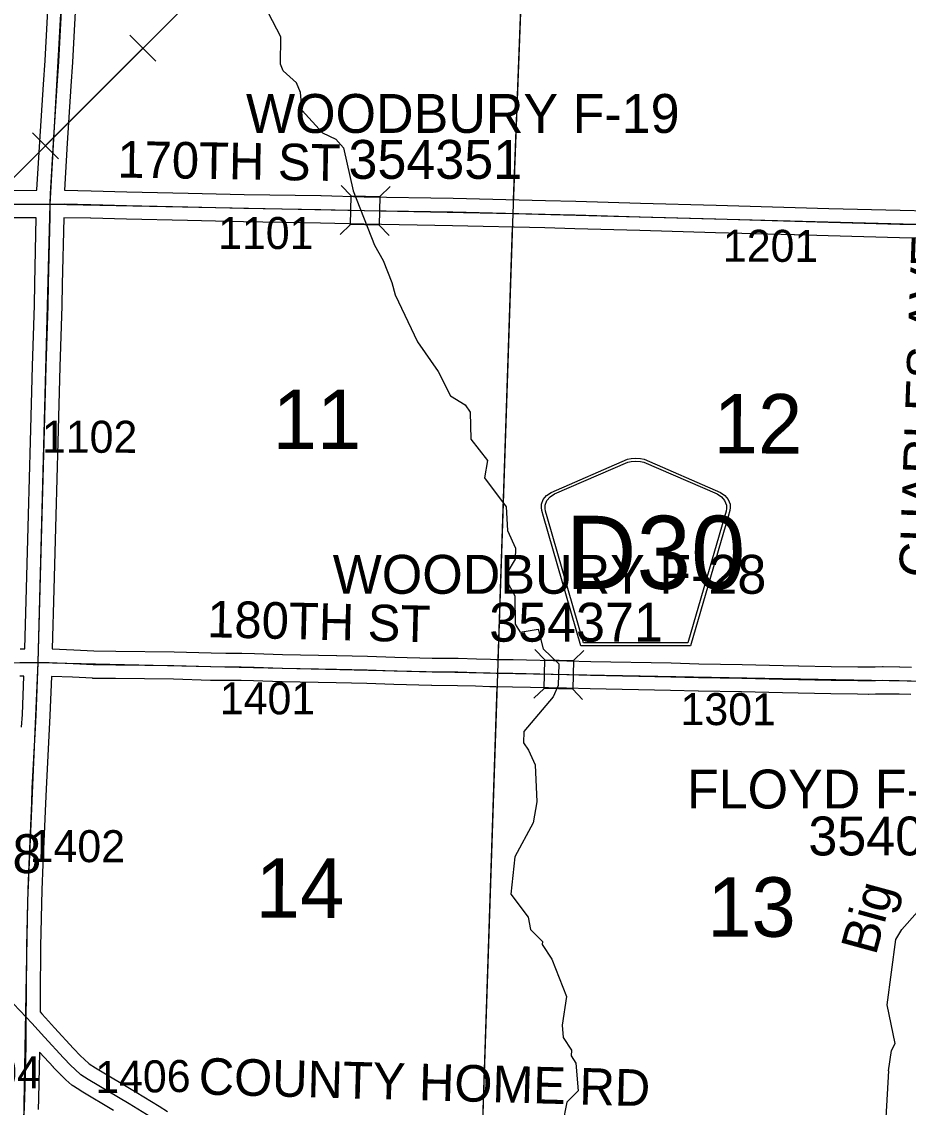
# Model space of a CAD drawing. Extents: x -157.2 to -99.3, y 12.2 to 46.2.
# Drawn here: x -142.698 to -140.761, y 32.094 to 34.467 of the extents above; entities that cross this region are included whole.
import ezdxf

# ---------------------------------------------------------------- set-up
doc = ezdxf.new("R2010")
doc.units = 0
for name, color, linetype in [('tdCoHydroRiver', 7, 'Continuous'), ('tdCoHydroTxtLg', 7, 'Continuous'), ('tdCoPipe', 7, 'Continuous'), ('tdCoSecRdNmbr', 7, 'Continuous'), ('tdCoSecRdTxt', 7, 'Continuous'), ('tdCoSecRteBand', 7, 'Continuous'), ('tdCoSecRteCL', 7, 'Continuous'), ('tdCoSectLine', 7, 'Continuous'), ('tdCoSectLinePart', 7, 'Continuous'), ('tdCoSectNmbr', 7, 'Continuous'), ('tdCoShieldCoRte', 7, 'Continuous'), ('tdCoStrucSec', 7, 'Continuous'), ('tdCoStrucSecCoName', 7, 'Continuous'), ('tdCoStrucSecFHWANum', 7, 'Continuous'), ('tdCoSurfAsphalt', 7, 'Continuous'), ('tdCoSurfConc', 7, 'Continuous'), ('tdCoSurfGravel', 7, 'Continuous')]:
    doc.layers.add(name, color=color, linetype=linetype)

msp = doc.modelspace()

# ---------------------------------------------------------------- linework, layer by layer
at = {"layer": 'tdCoHydroRiver'}
for points in [[(-142.0854, 34.2728), (-142.0889, 34.3124), (-142.0977, 34.3332), (-142.1268, 34.3595), (-142.1326, 34.3739), (-142.1323, 34.4339), (-142.159, 34.4853)], [(-142.0854, 34.2728), (-142.0412, 34.224), (-142.0117, 34.2104), (-141.995, 34.1909), (-141.9744, 34.097), (-141.9277, 33.9786), (-141.9083, 33.9448), (-141.8893, 33.8968), (-141.8823, 33.8697), (-141.8336, 33.767), (-141.7883, 33.7023), (-141.7617, 33.6493), (-141.7292, 33.6293), (-141.7186, 33.6132), (-141.7174, 33.5547), (-141.681, 33.5077), (-141.687, 33.47), (-141.6401, 33.4068), (-141.6371, 33.3546), (-141.6194, 33.3161), (-141.6202, 33.2925), (-141.6386, 33.2615), (-141.6346, 33.2377), (-141.6212, 33.2119), (-141.6201, 33.1503), (-141.6096, 33.1326), (-141.5699, 33.1392), (-141.5587, 33.0962), (-141.5251, 33.0635), (-141.5266, 33.0161), (-141.5369, 32.9912), (-141.6009, 32.9159), (-141.6017, 32.8907), (-141.5912, 32.8745), (-141.5765, 32.8425), (-141.5728, 32.7618), (-141.5806, 32.7163), (-141.6209, 32.6418), (-141.6299, 32.5599), (-141.5921, 32.5097)], [(-140.8043, 32.1742), (-140.7981, 32.2182), (-140.7897, 32.2337), (-140.8075, 32.318), (-140.7886, 32.4611), (-140.7753, 32.4828), (-140.7409, 32.5211), (-140.7273, 32.5491), (-140.727, 32.5602), (-140.7421, 32.5796), (-140.74, 32.5953), (-140.7057, 32.6195), (-140.6931, 32.657), (-140.6735, 32.6721), (-140.643, 32.679), (-140.6312, 32.6976), (-140.6214, 32.7431), (-140.6075, 32.7727), (-140.6059, 32.8121), (-140.5912, 32.8227), (-140.5576, 32.8311), (-140.5379, 32.8462), (-140.5293, 32.8633)], [(-141.5921, 32.5097), (-141.5867, 32.4827), (-141.5607, 32.4566), (-141.5609, 32.4503), (-141.5398, 32.418), (-141.5078, 32.3364), (-141.5177, 32.2735), (-141.5154, 32.2466), (-141.4974, 32.2192), (-141.4978, 32.2065), (-141.4873, 32.1904), (-141.4829, 32.1302), (-141.5074, 32.1058), (-141.5169, 32.0571)], [(-140.8043, 32.1742), (-140.8116, 32.0465), (-140.8308, 31.9902), (-140.8304, 31.9539), (-140.8057, 31.8899), (-140.7996, 31.7871), (-140.7638, 31.7622), (-140.7632, 31.7274), (-140.7217, 31.685), (-140.6871, 31.6191), (-140.5964, 31.4646), (-140.5773, 31.4103)]]:
    msp.add_lwpolyline(points, dxfattribs=at)
at = {"layer": 'tdCoPipe'}
for p, q in [((-142.4053, 34.3804), (-142.4623, 34.4374)), ((-142.6181, 34.1675), (-142.675, 34.2244))]:
    msp.add_line(p, q, dxfattribs=at)
for points in [[(-145.5545, 32.0407), (-145.4652, 31.9559), (-145.2641, 32.039), (-144.2371, 32.0131), (-143.232, 33.3859), (-142.9301, 33.9124), (-142.0867, 34.756), (-141.6374, 35.6825), (-141.5355, 35.8566), (-140.3685, 37.1582), (-139.4239, 38.0364), (-138.0693, 39.5013), (-138.0266, 39.825), (-137.4064, 40.3449), (-136.8596, 41.0707)], [(-142.6466, 34.196), (-142.4338, 34.4089)]]:
    msp.add_lwpolyline(points, dxfattribs=at)
at = {"layer": 'tdCoSecRteBand'}
for points in [[(-142.7466, 34.0981), (-142.6659, 34.0984), (-142.6652, 34.0984), (-142.6652, 34.0991), (-142.6649, 34.0991), (-142.6587, 34.2049), (-142.6587, 34.205), (-142.6586, 34.2051), (-142.6508, 34.3296), (-142.6508, 34.3296), (-142.6508, 34.3297), (-142.6473, 34.382), (-142.6384, 34.5477)], [(-142.5785, 34.5446), (-142.5874, 34.3786), (-142.5874, 34.3784), (-142.5874, 34.3783), (-142.5909, 34.3258), (-142.5988, 34.2013), (-142.6048, 34.0986), (-142.5463, 34.0971), (-142.4684, 34.0954), (-142.3347, 34.0925), (-142.3347, 34.0925), (-142.3347, 34.0925), (-142.2125, 34.0895), (-142.0447, 34.0868), (-142.0445, 34.0868), (-142.0444, 34.0868), (-141.9498, 34.0843), (-141.7559, 34.0811), (-141.7558, 34.0811), (-141.7557, 34.0811), (-141.5542, 34.0764), (-141.5541, 34.0764), (-141.554, 34.0764), (-141.4879, 34.0744), (-141.3462, 34.0703), (-141.1807, 34.0658), (-141.1807, 34.0658), (-141.1807, 34.0658), (-141.0086, 34.0609), (-140.9351, 34.0589), (-140.7789, 34.0547), (-140.6552, 34.0523)], [(-142.7014, 33.0964), (-142.6922, 33.0964), (-142.6915, 33.0964), (-142.688, 33.2279), (-142.688, 33.2279), (-142.688, 33.228), (-142.6834, 33.3894), (-142.6792, 33.5495), (-142.6792, 33.5495), (-142.6792, 33.5495), (-142.6747, 33.7142), (-142.6747, 33.7143), (-142.6747, 33.7143), (-142.6705, 33.8473), (-142.6698, 33.8946), (-142.6698, 33.8948), (-142.6698, 33.8949), (-142.6664, 34.0384), (-142.7463, 34.0381)], [(-140.6566, 33.9923), (-140.7802, 33.9947), (-140.7803, 33.9947), (-140.7804, 33.9947), (-140.9367, 33.9989), (-141.0102, 34.0009), (-141.0102, 34.0009), (-141.0103, 34.0009), (-141.1824, 34.0058), (-141.3478, 34.0103), (-141.3478, 34.0103), (-141.3479, 34.0103), (-141.4897, 34.0145), (-141.4897, 34.0145), (-141.4897, 34.0145), (-141.5557, 34.0164), (-141.757, 34.0211), (-141.9509, 34.0243), (-141.9511, 34.0243), (-141.9512, 34.0243), (-142.0458, 34.0268), (-142.2136, 34.0295), (-142.2137, 34.0295), (-142.2138, 34.0295), (-142.3361, 34.0325), (-142.4697, 34.0354), (-142.5476, 34.0372), (-142.5477, 34.0372), (-142.5477, 34.0372), (-142.606, 34.0386), (-142.6064, 34.0386), (-142.6064, 34.0379), (-142.6064, 34.0379), (-142.6098, 33.8936), (-142.6105, 33.8461), (-142.6106, 33.8459), (-142.6106, 33.8456), (-142.6147, 33.7125), (-142.6192, 33.5479), (-142.6234, 33.3878), (-142.6234, 33.3878), (-142.6234, 33.3878), (-142.6281, 33.2263), (-142.6315, 33.0961), (-142.5844, 33.0939), (-142.5843, 33.0939), (-142.5843, 33.0939), (-142.541, 33.0917), (-142.4925, 33.0912), (-142.4925, 33.0912), (-142.4925, 33.0912), (-142.3655, 33.0898), (-142.3652, 33.0898), (-142.3649, 33.0898), (-142.2845, 33.0873), (-142.2525, 33.0868), (-142.2188, 33.0871), (-142.2182, 33.0871), (-142.2175, 33.087), (-142.1897, 33.086), (-142.1897, 33.086), (-142.1897, 33.086), (-142.1283, 33.0838), (-142.0102, 33.0819), (-142.0101, 33.0819), (-142.0099, 33.0819), (-141.9426, 33.0801), (-141.9426, 33.0801), (-141.9425, 33.0801), (-141.8834, 33.0784), (-141.8013, 33.0762), (-141.7454, 33.0757), (-141.745, 33.0757), (-141.7447, 33.0757), (-141.7047, 33.0745), (-141.7047, 33.0745), (-141.7047, 33.0745), (-141.6741, 33.0735), (-141.6615, 33.0733), (-141.6251, 33.0727), (-141.625, 33.0727), (-141.6249, 33.0727), (-141.507, 33.0703), (-141.5069, 33.0703), (-141.5068, 33.0703), (-141.4546, 33.0688), (-141.2794, 33.0653), (-141.2793, 33.0653), (-141.2792, 33.0653), (-141.2187, 33.0636), (-141.1244, 33.0621), (-141.1243, 33.0621), (-141.1242, 33.0621), (-141.0348, 33.0599), (-141.0009, 33.0594), (-141.0008, 33.0594), (-141.0007, 33.0594), (-140.9295, 33.0579), (-140.8715, 33.057), (-140.8483, 33.0567), (-140.8339, 33.057), (-140.8175, 33.0574), (-140.817, 33.0575), (-140.8164, 33.0575), (-140.7807, 33.0572), (-140.7804, 33.0572), (-140.78, 33.0572), (-140.754, 33.0565)], [(-142.6984, 32.9248), (-142.6969, 32.953), (-142.6935, 33.0364), (-142.7022, 33.0364)], [(-140.7556, 32.9965), (-140.7814, 32.9972), (-140.8163, 32.9975), (-140.8323, 32.997), (-140.8325, 32.997), (-140.8327, 32.997), (-140.8477, 32.9967), (-140.8481, 32.9967), (-140.8485, 32.9967), (-140.8722, 32.997), (-140.8723, 32.997), (-140.8724, 32.997), (-140.9306, 32.998), (-140.9307, 32.998), (-140.9307, 32.998), (-141.0019, 32.9994), (-141.0358, 32.9999), (-141.036, 32.9999), (-141.0361, 32.9999), (-141.1255, 33.0022), (-141.2198, 33.0036), (-141.22, 33.0036), (-141.2202, 33.0036), (-141.2807, 33.0054), (-141.456, 33.0088), (-141.4561, 33.0088), (-141.4562, 33.0088), (-141.5084, 33.0103), (-141.6261, 33.0128), (-141.6624, 33.0133), (-141.6753, 33.0135), (-141.6755, 33.0135), (-141.6758, 33.0135), (-141.7066, 33.0145), (-141.7462, 33.0157), (-141.8021, 33.0162), (-141.8024, 33.0162), (-141.8027, 33.0162), (-141.885, 33.0184), (-141.8851, 33.0184), (-141.8851, 33.0184), (-141.9442, 33.0202), (-142.0114, 33.0219), (-142.1296, 33.0239), (-142.1299, 33.0239), (-142.1302, 33.0239), (-142.1918, 33.0261), (-142.219, 33.027), (-142.2524, 33.0268), (-142.2528, 33.0268), (-142.2531, 33.0268), (-142.2856, 33.0273), (-142.2859, 33.0273), (-142.2861, 33.0273), (-142.3665, 33.0298), (-142.4932, 33.0312), (-142.5422, 33.0317), (-142.5428, 33.0317), (-142.5434, 33.0318), (-142.5873, 33.034), (-142.633, 33.0361), (-142.633, 33.0357), (-142.6335, 33.0357), (-142.637, 32.9504), (-142.637, 32.9502), (-142.637, 32.9501), (-142.6385, 32.9217), (-142.6451, 32.7894), (-142.6466, 32.7584), (-142.6522, 32.6247), (-142.6542, 32.5697), (-142.6574, 32.4458), (-142.6581, 32.3377), (-142.6583, 32.3027), (-142.6543, 32.2984), (-142.6541, 32.2983), (-142.6541, 32.2983), (-142.646, 32.2896), (-142.6461, 32.2895), (-142.6264, 32.2681), (-142.6264, 32.268), (-142.6263, 32.268), (-142.5849, 32.2226), (-142.57, 32.207), (-142.5621, 32.1993), (-142.5507, 32.1894), (-142.5369, 32.1805), (-142.4483, 32.1273), (-142.4482, 32.1272), (-142.4482, 32.1271), (-142.3981, 32.0966), (-142.3795, 32.0853)], [(-142.4976, 32.0869), (-142.5683, 32.1293), (-142.5687, 32.1296), (-142.5691, 32.1299), (-142.5851, 32.1402), (-142.5869, 32.1414), (-142.5886, 32.1428), (-142.6021, 32.1546), (-142.6027, 32.1552), (-142.6033, 32.1557), (-142.6122, 32.1644), (-142.6126, 32.1648), (-142.613, 32.1652), (-142.6285, 32.1814), (-142.6287, 32.1817), (-142.629, 32.1819), (-142.6591, 32.2149), (-142.6619, 32.1136), (-142.6619, 32.1135), (-142.6619, 32.1135), (-142.6626, 32.0891)]]:
    msp.add_lwpolyline(points, dxfattribs=at)
at = {"layer": 'tdCoSecRteCL'}
for points in [[(-142.6358, 34.0685), (-142.6354, 34.0907), (-142.6287, 34.2032), (-142.6208, 34.3277), (-142.6174, 34.3802), (-142.6085, 34.5462), (-142.6008, 34.704), (-142.5952, 34.8799), (-142.593, 34.9452)], [(-143.1379, 34.0664), (-143.0626, 34.0664), (-142.9105, 34.0669), (-142.7465, 34.0681), (-142.6358, 34.0685)], [(-142.6622, 33.0664), (-142.6581, 33.2271), (-142.6534, 33.3886), (-142.6492, 33.5487), (-142.6447, 33.7134), (-142.6405, 33.8466), (-142.6398, 33.8942), (-142.6364, 34.0409), (-142.6358, 34.0685)], [(-142.6358, 34.0685), (-142.6057, 34.0686), (-142.547, 34.0671), (-142.4691, 34.0654), (-142.3354, 34.0625), (-142.2131, 34.0595), (-142.0451, 34.0568), (-141.9504, 34.0543), (-141.7564, 34.0511), (-141.5549, 34.0464), (-141.4888, 34.0445), (-141.347, 34.0403), (-141.1815, 34.0358), (-141.0094, 34.0309), (-140.9359, 34.0289), (-140.7796, 34.0247), (-140.6558, 34.0223), (-140.6065, 34.0205)], [(-142.7022, 33.0664), (-142.6793, 33.0664), (-142.6622, 33.0664)], [(-142.6884, 32.2909), (-142.6881, 32.3379), (-142.6874, 32.4463), (-142.6842, 32.5706), (-142.6822, 32.6259), (-142.6765, 32.7598), (-142.6751, 32.7908), (-142.6684, 32.9233), (-142.6669, 32.9516), (-142.6622, 33.0664)], [(-142.6622, 33.0664), (-142.6383, 33.0664), (-142.5858, 33.064), (-142.5419, 33.0617), (-142.4928, 33.0612), (-142.3658, 33.0598), (-142.2852, 33.0573), (-142.2526, 33.0568), (-142.2186, 33.0571), (-142.1907, 33.0561), (-142.1291, 33.0538), (-142.0107, 33.0519), (-141.9434, 33.0501), (-141.8842, 33.0484), (-141.8018, 33.0462), (-141.7456, 33.0457), (-141.7057, 33.0445), (-141.6748, 33.0435), (-141.6619, 33.0433), (-141.6255, 33.0428), (-141.5076, 33.0403), (-141.4554, 33.0388), (-141.28, 33.0354), (-141.2194, 33.0336), (-141.1249, 33.0321), (-141.0354, 33.0299), (-141.0014, 33.0294), (-140.9301, 33.028), (-140.8719, 33.027), (-140.8482, 33.0267), (-140.8332, 33.027), (-140.8166, 33.0275), (-140.7809, 33.0272), (-140.7548, 33.0265)], [(-142.6884, 32.2909), (-142.7161, 32.3203), (-142.7624, 32.3703), (-142.8783, 32.4964), (-142.9967, 32.6253), (-143.1037, 32.7472), (-143.1207, 32.7642), (-143.1474, 32.7859), (-143.1684, 32.8028), (-143.1755, 32.8086), (-143.2073, 32.8337), (-143.2349, 32.8529), (-143.2588, 32.8668), (-143.2948, 32.8867), (-143.3126, 32.895)], [(-142.6935, 32.0594), (-142.6918, 32.1144), (-142.6887, 32.2285), (-142.6884, 32.2909)], [(-142.3881, 32.0554), (-142.4638, 32.1015), (-142.5528, 32.1551), (-142.5688, 32.1654), (-142.5824, 32.1772), (-142.5913, 32.1859), (-142.6068, 32.2022), (-142.6485, 32.2478), (-142.6761, 32.2779), (-142.6884, 32.2909)]]:
    msp.add_lwpolyline(points, dxfattribs=at)
at = {"layer": 'tdCoSectLine'}
for points in [[(-142.6362, 34.0685), (-142.6051, 34.628), (-142.5849, 35.1225)], [(-141.6247, 34.048), (-141.5855, 35.079)], [(-143.6382, 34.0679), (-142.6362, 34.0685)], [(-142.6626, 33.0664), (-142.6362, 34.0685)], [(-142.6362, 34.0685), (-141.6247, 34.048)], [(-141.6583, 33.0432), (-141.6247, 34.048)], [(-141.6247, 34.048), (-140.6069, 34.0205)], [(-143.6658, 33.0569), (-142.6626, 33.0664)], [(-142.6939, 32.0594), (-142.6849, 32.546), (-142.6626, 33.0664)], [(-142.6626, 33.0664), (-141.6583, 33.0432)], [(-141.6915, 32.0364), (-141.6583, 33.0432)], [(-141.6583, 33.0432), (-140.6476, 33.0243)]]:
    msp.add_lwpolyline(points, dxfattribs=at)
at = {"layer": 'tdCoSectLinePart'}
for points in [[(-141.6236, 34.0778), (-141.5917, 34.9163)], [(-141.6573, 33.0732), (-141.6258, 34.0176)], [(-141.6905, 32.0664), (-141.6593, 33.0136)]]:
    msp.add_lwpolyline(points, dxfattribs=at)
at = {"layer": 'tdCoShieldCoRte'}
for points in [[(-141.4764, 33.1029), (-141.5584, 33.3858), (-141.5622, 33.3989), (-141.563, 33.4048), (-141.563, 33.4126), (-141.5587, 33.4229), (-141.5515, 33.4314), (-141.5419, 33.4381), (-141.3746, 33.5105), (-141.3671, 33.5121), (-141.3567, 33.513), (-141.3462, 33.5121), (-141.3387, 33.5105), (-141.1715, 33.4381), (-141.1619, 33.4314), (-141.1546, 33.4229), (-141.1504, 33.4126), (-141.1504, 33.4048), (-141.1511, 33.3989), (-141.155, 33.3858), (-141.2369, 33.1029)], [(-141.4706, 33.1092), (-141.5503, 33.3845), (-141.554, 33.3971), (-141.5547, 33.4028), (-141.5547, 33.4103), (-141.5507, 33.4202), (-141.5437, 33.4283), (-141.5345, 33.4347), (-141.3739, 33.5042), (-141.3667, 33.5057), (-141.3567, 33.5066), (-141.3467, 33.5057), (-141.3394, 33.5042), (-141.1789, 33.4347), (-141.1697, 33.4283), (-141.1627, 33.4202), (-141.1586, 33.4103), (-141.1586, 33.4028), (-141.1593, 33.3971), (-141.163, 33.3845), (-141.2428, 33.1092)]]:
    msp.add_lwpolyline(points, close=True, dxfattribs=at)
at = {"layer": 'tdCoStrucSec'}
for p, q in [((-141.9787, 34.0861), (-142.0004, 34.1086)), ((-141.9161, 34.0851), (-141.8936, 34.1068)), ((-141.9797, 34.0235), (-142.0022, 34.0017)), ((-141.9171, 34.0225), (-141.8953, 34)), ((-141.5555, 33.0724), (-141.5771, 33.0951)), ((-141.4929, 33.071), (-141.4703, 33.0926)), ((-141.557, 33.0098), (-141.5796, 32.9882)), ((-141.4944, 33.0084), (-141.4728, 32.9858))]:
    msp.add_line(p, q, dxfattribs=at)
for points in [[(-141.9787, 34.0861), (-141.9161, 34.0851), (-141.9171, 34.0225), (-141.9797, 34.0235)], [(-141.5555, 33.0724), (-141.4929, 33.071), (-141.4944, 33.0084), (-141.557, 33.0098)]]:
    msp.add_lwpolyline(points, close=True, dxfattribs=at)
at = {"layer": 'tdCoSurfAsphalt'}
for points in [[(-142.6884, 32.2909), (-142.7161, 32.3203), (-142.7624, 32.3703), (-142.8783, 32.4964), (-142.9967, 32.6253), (-143.1037, 32.7472), (-143.1207, 32.7642), (-143.1474, 32.7859), (-143.1684, 32.8028)], [(-142.3881, 32.0554), (-142.4638, 32.1015), (-142.5528, 32.1551), (-142.5688, 32.1654), (-142.5824, 32.1772), (-142.5913, 32.1859), (-142.6068, 32.2022), (-142.6485, 32.2478), (-142.6761, 32.2779), (-142.6884, 32.2909)]]:
    msp.add_lwpolyline(points, dxfattribs=at)
at = {"layer": 'tdCoSurfConc'}
msp.add_lwpolyline([(-142.6966, 31.9605), (-142.696, 31.9746), (-142.6935, 32.0594), (-142.6918, 32.1144), (-142.6887, 32.2285), (-142.6884, 32.2909)], dxfattribs=at)
at = {"layer": 'tdCoSurfGravel'}
for points in [[(-142.6884, 32.2909), (-142.6884, 32.2909), (-142.6881, 32.3379), (-142.6874, 32.4463), (-142.6842, 32.5706), (-142.6822, 32.6259), (-142.6765, 32.7598), (-142.6751, 32.7908), (-142.6684, 32.9233), (-142.6669, 32.9516), (-142.6622, 33.0664), (-142.6581, 33.2271), (-142.6534, 33.3886), (-142.6492, 33.5487), (-142.6447, 33.7134), (-142.6405, 33.8466), (-142.6398, 33.8942), (-142.6364, 34.0409), (-142.6358, 34.0685), (-142.6354, 34.0907), (-142.6287, 34.2032), (-142.6208, 34.3277), (-142.6174, 34.3802), (-142.6085, 34.5462)], [(-143.1379, 34.0664), (-143.0626, 34.0664), (-142.9105, 34.0669), (-142.7465, 34.0681), (-142.6358, 34.0685), (-142.6057, 34.0686), (-142.547, 34.0671), (-142.4691, 34.0654), (-142.3354, 34.0625), (-142.2131, 34.0595), (-142.0451, 34.0568), (-141.9504, 34.0543), (-141.7564, 34.0511), (-141.5549, 34.0464), (-141.4888, 34.0445), (-141.347, 34.0403), (-141.1815, 34.0358), (-141.0094, 34.0309), (-140.9359, 34.0289), (-140.7796, 34.0247), (-140.6558, 34.0223), (-140.6065, 34.0205)], [(-142.7022, 33.0664), (-142.6793, 33.0664), (-142.6622, 33.0664)], [(-142.6622, 33.0664), (-142.6383, 33.0664), (-142.5858, 33.064), (-142.5419, 33.0617), (-142.4928, 33.0612), (-142.3658, 33.0598), (-142.2852, 33.0573), (-142.2526, 33.0568), (-142.2186, 33.0571), (-142.1907, 33.0561), (-142.1291, 33.0538), (-142.0107, 33.0519), (-141.9434, 33.0501), (-141.8842, 33.0484), (-141.8018, 33.0462), (-141.7456, 33.0457), (-141.7057, 33.0445), (-141.6748, 33.0435), (-141.6619, 33.0433)], [(-141.6619, 33.0433), (-141.6255, 33.0428), (-141.5076, 33.0403), (-141.4554, 33.0388), (-141.28, 33.0354), (-141.2194, 33.0336), (-141.1249, 33.0321), (-141.0354, 33.0299), (-141.0014, 33.0294), (-140.9301, 33.028), (-140.8719, 33.027), (-140.8482, 33.0267), (-140.8332, 33.027), (-140.8166, 33.0275), (-140.7809, 33.0272), (-140.7548, 33.0265), (-140.7072, 33.0255), (-140.6576, 33.0245), (-140.6473, 33.0243)]]:
    msp.add_lwpolyline(points, dxfattribs=at)

# ---------------------------------------------------------------- texts
at = {"layer": 'tdCoHydroTxtLg'}
msp.add_text('Big', height=0.08, rotation=74.7394, dxfattribs=at).set_placement((-140.8325, 32.4244))
at = {"layer": 'tdCoSecRdNmbr'}
for s, rotation, p in [('1101', 359.8915, (-142.2692, 33.9703)), ('1201', 359.8923, (-141.1664, 33.9423)), ('1102', 359.8912, (-142.6541, 33.525)), ('1401', 359.8915, (-142.2654, 32.9534)), ('1301', 359.8922, (-141.259, 32.9297)), ('1402', 359.8912, (-142.6808, 32.6302)), ('1404', 359.891, (-142.8645, 32.136)), ('1406', 0.7238, (-142.5372, 32.1252))]:
    msp.add_text(s, height=0.07, rotation=rotation, dxfattribs=at).set_placement(p)
at = {"layer": 'tdCoSecRdTxt'}
for s, rotation, p in [('170TH ST', 359.0868, (-142.4898, 34.1264)), ('CHARLES AVE', 87.8594, (-140.7017, 33.2509)), ('180TH ST', 358.6494, (-142.2938, 33.1218)), ('COUNTY HOME RD', 358.4861, (-142.3124, 32.1224))]:
    msp.add_text(s, height=0.08, rotation=rotation, dxfattribs=at).set_placement(p)
at = {"layer": 'tdCoSectNmbr'}
for s, rotation, p in [('11', 359.8915, (-142.15, 33.5331)), ('12', 359.8922, (-141.1864, 33.5234)), ('14', 359.8915, (-142.187, 32.5086)), ('13', 359.8922, (-141.2007, 32.4672))]:
    msp.add_text(s, height=0.13, rotation=rotation, dxfattribs=at).set_placement(p)
at = {"layer": 'tdCoShieldCoRte'}
msp.add_text('D30', height=0.16, dxfattribs=at).set_placement((-141.5096, 33.2271))
at = {"layer": 'tdCoStrucSecCoName'}
for s, p in [('WOODBURY F-19', (-142.2083, 34.2239)), ('WOODBURY F-28', (-142.0188, 33.2166)), ('FLOYD F-130', (-141.245, 32.7473)), ('F-118', (-142.9523, 32.606))]:
    msp.add_text(s, height=0.085, dxfattribs=at).set_placement(p)
at = {"layer": 'tdCoStrucSecFHWANum'}
for s, p in [('354351', (-141.9843, 34.1235)), ('354371', (-141.6769, 33.1119)), ('354051', (-140.9796, 32.6447))]:
    msp.add_text(s, height=0.085, dxfattribs=at).set_placement(p)

doc.saveas('drawing.dxf')
